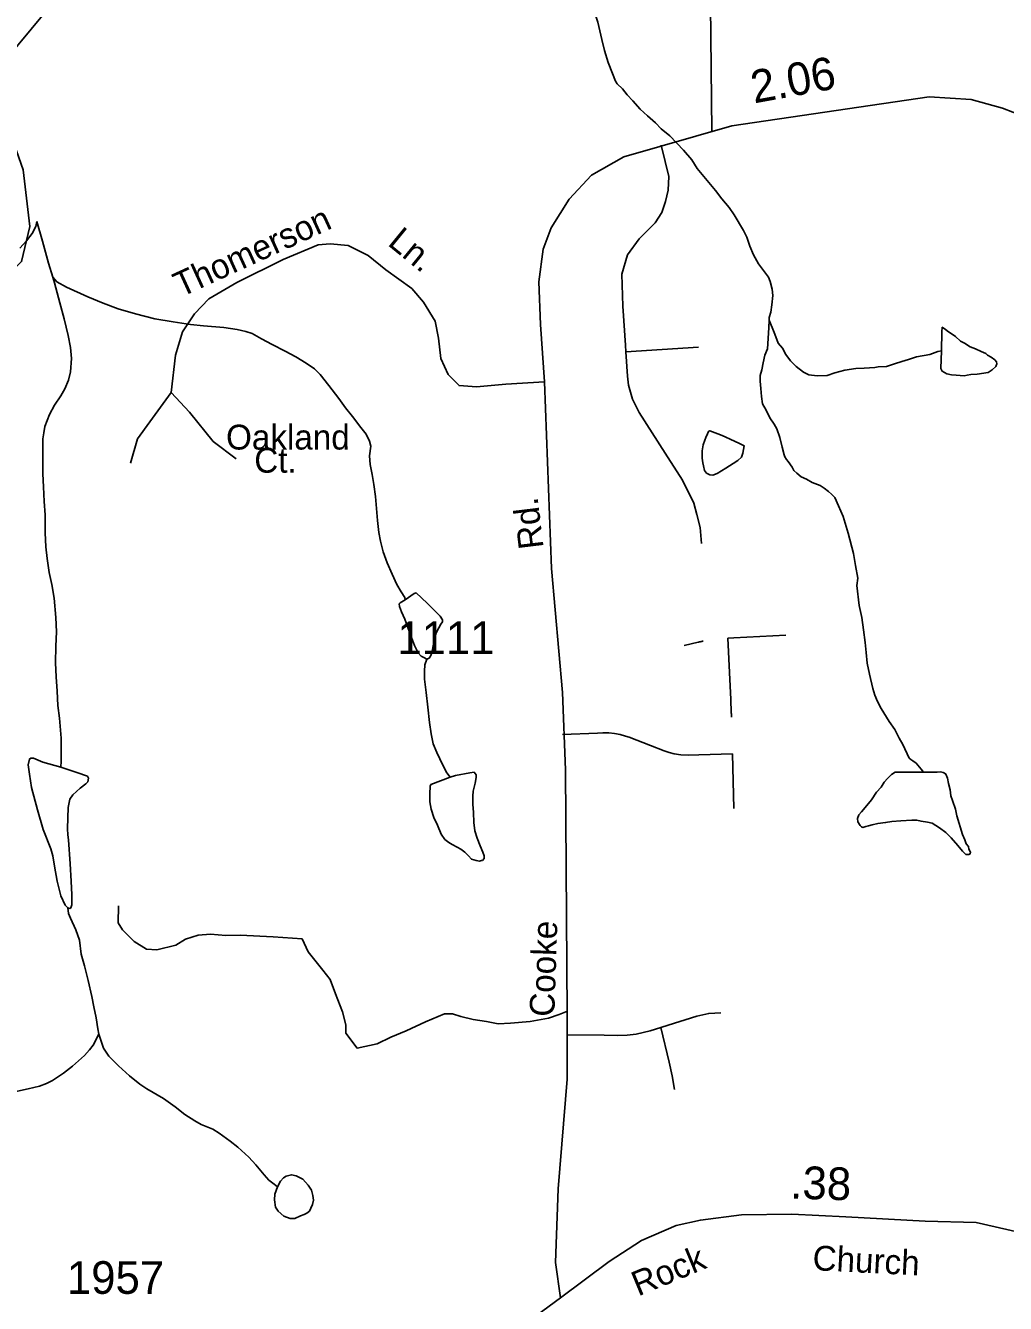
# Model space of a CAD drawing. Extents: x 2126262 to 2293712, y 749403 to 919119.
# Drawn here: x 2182614 to 2186363, y 827381 to 832270 of the extents above; entities that cross this region are included whole.
import ezdxf

# ---------------------------------------------------------------- set-up
doc = ezdxf.new("R2010")
doc.units = 0
for name, color, linetype in [('Exist Hydrographic Misc Water Feature', 7, 'Continuous'), ('Exist Road Non-System Type 51', 7, 'Continuous'), ('Exist Road Non-System Type 51 Label', 7, 'Continuous'), ('Exist Road Secondary Mileage Hundredths English Label', 7, 'Continuous'), ('Exist Road Secondary Type 51 Attributed', 7, 'Continuous'), ('Exist Road Secondary Type 51 Label', 7, 'Continuous'), ('Exist Road Secondary Type 51 Number Label', 7, 'Continuous')]:
    doc.layers.add(name, color=color, linetype=linetype)

msp = doc.modelspace()

# ---------------------------------------------------------------- linework, layer by layer
at = {"layer": 'Exist Hydrographic Misc Water Feature'}
for points in [[(2181075.5, 830975.8), (2181283.5, 831079.8), (2182008.5, 831097.7), (2182299.5, 831183.5), (2182507.4, 831277.6), (2182598.5, 831367.5), (2182630.5, 831501.4), (2182604.4, 831718.5), (2182528.5, 831936.5), (2182535.5, 832136.5), (2182734.4, 832378.4), (2182815.4, 832721.2), (2182865.4, 832812.1), (2183230.4, 833080.1), (2183470.5, 833324.4)], [(2184877.3, 832047.7), (2184871.2, 832057.7), (2184859.1, 832087.6), (2184842.9, 832129.4), (2184828.5, 832175.4), (2184818.3, 832217.4), (2184803.9, 832283.2), (2184783.6, 832345.1), (2184771.3, 832393), (2184757.2, 832430.9), (2184744.9, 832464.9), (2184724.8, 832508.7), (2184710.6, 832546.6), (2184702.4, 832580.6)], [(2185459.3, 831143.5), (2185459.3, 831153.5), (2185465, 831173.5), (2185468.9, 831201.5), (2185472.6, 831237.6), (2185470.5, 831261.5), (2185462.3, 831291.5), (2185456.4, 831307.4), (2185417.8, 831359.2), (2185399.6, 831393), (2185385.2, 831426.9), (2185373.1, 831460.8), (2185361, 831486.7), (2185324.5, 831546.5), (2185306.3, 831574.3), (2185278, 831608.1), (2185254, 831640), (2185221.8, 831677.7), (2185183.3, 831723.4), (2185163.2, 831757.3), (2185130.8, 831793.1), (2185078.7, 831848.8), (2185046.3, 831874.7), (2185024.3, 831898.6), (2184994, 831924.4), (2184965.9, 831950.3), (2184937.6, 831982.1), (2184915.7, 832006), (2184897.4, 832027.8), (2184877.3, 832047.7)], [(2182591.6, 831419), (2182617.2, 831447.1), (2182639.2, 831475.3), (2182653.1, 831501.3), (2182656.8, 831521.3)], [(2182718.1, 831307.8), (2182701.9, 831361.6), (2182679.4, 831445.5), (2182656.8, 831521.3)], [(2182748.7, 829432.5), (2182750.5, 829456.5), (2182750.3, 829498.5), (2182750.1, 829544.4), (2182745.8, 829590.4), (2182743.5, 829620.4), (2182737.4, 829668.4), (2182735.1, 829724.3), (2182730.8, 829778.3), (2182728.4, 829832.2), (2182730, 829896.2), (2182731.9, 829950.3), (2182729.4, 830006.2), (2182723, 830080.1), (2182714.8, 830132.1), (2182704.6, 830178), (2182696.2, 830231.9), (2182691.9, 830275.9), (2182689.6, 830329.9), (2182689.4, 830397.9), (2182684.9, 830449.8), (2182682.6, 830505.8), (2182680.4, 830555.8), (2182679.8, 830625.7), (2182679.6, 830689.7), (2182683.7, 830711.8), (2182687.4, 830735.8), (2182705, 830781.8), (2182724.9, 830817.9), (2182748.7, 830854.1), (2182764.7, 830880.1), (2182778.4, 830914.2), (2182786, 830946.2), (2182789.9, 830996.3), (2182785.6, 831038.2), (2182777.4, 831084.1), (2182761.2, 831148.1), (2182744.6, 831209.9), (2182724.3, 831285.8), (2182718.1, 831307.8)], [(2184066.5, 830073.7), (2184064.5, 830081.7), (2184050.5, 830103.6), (2184034.3, 830131.5), (2184016.1, 830171.5), (2183997.8, 830215.3), (2183981.6, 830257.2), (2183971.4, 830297.2), (2183965.2, 830331.1), (2183960.7, 830377.1), (2183956.6, 830423), (2183952.3, 830468.9), (2183946.2, 830515), (2183940, 830552.9), (2183931.8, 830590.8), (2183929.6, 830624.8), (2183935.3, 830660.8), (2183929.4, 830680.8), (2183917.1, 830706.7), (2183897.2, 830732.6), (2183864.8, 830774.4), (2183838.5, 830808.2), (2183812.3, 830844.1), (2183774.1, 830893.8), (2183741.7, 830935.6), (2183719.8, 830957.5), (2183687.6, 830979.3), (2183647.6, 831003.1), (2183607.4, 831024.9), (2183557.4, 831050.6), (2183517, 831072.3), (2183481.1, 831092.1), (2183457.1, 831100), (2183423.1, 831107.8), (2183373.1, 831115.5), (2183295.1, 831121.1), (2183244.9, 831126.7), (2183178.9, 831136.4), (2183108.7, 831148), (2183034.9, 831167.5), (2182968.5, 831187.2), (2182910.7, 831208.9), (2182852.6, 831232.5), (2182770.4, 831270.1), (2182734.1, 831289.8), (2182718.1, 831307.8)], [(2186049, 829414.1), (2186041, 829426), (2186020.9, 829447.9), (2186008.8, 829457.8), (2186000.8, 829461.8), (2185994.8, 829467.7), (2185970.2, 829519.5), (2185956.3, 829543.4), (2185940.1, 829577.3), (2185917.7, 829607.2), (2185887.6, 829656.9), (2185873.3, 829684.8), (2185863, 829708.7), (2185855, 829734.6), (2185842.5, 829788.6), (2185834.3, 829830.5), (2185830, 829872.4), (2185825.9, 829910.4), (2185819.3, 829958.4), (2185813.2, 830006.3), (2185802.9, 830052.2), (2185794.3, 830128.1), (2185798, 830156.1), (2185789.8, 830204.1), (2185781.4, 830250), (2185760.9, 830327.8), (2185742.6, 830391.7), (2185724.2, 830433.5), (2185710, 830465.4), (2185697.7, 830477.3), (2185685.8, 830487.3), (2185669.8, 830501.1), (2185653.6, 830511), (2185623.5, 830522.8), (2185601.6, 830534.7), (2185581.3, 830544.5), (2185565.3, 830558.4), (2185553.4, 830568.3), (2185547.4, 830580.3), (2185531, 830602.2), (2185525.1, 830610.1), (2185518.9, 830620.1), (2185516.9, 830628), (2185508.7, 830657.9), (2185500.3, 830693.9), (2185488.4, 830727.8), (2185478.1, 830745.8), (2185461.9, 830769.6), (2185447.8, 830799.5), (2185433.6, 830823.4), (2185429.3, 830851.4), (2185427.1, 830881.3), (2185425, 830909.3), (2185424.8, 830931.3), (2185430.5, 830953.3), (2185436.5, 830979.4), (2185442.2, 831009.4), (2185452.1, 831033.4), (2185457.6, 831113.5), (2185459.3, 831143.5)], [(2186118.1, 831026.1), (2186104.1, 831024), (2186074, 831011.8), (2186022.1, 831003.5), (2185992.4, 830993.2), (2185966.3, 830985.1), (2185938.3, 830976.8), (2185908.3, 830966.6), (2185876.5, 830964.4), (2185862.6, 830962.3), (2185822.6, 830960.1), (2185790.6, 830957.8), (2185748.6, 830951.6), (2185710.6, 830941.3), (2185680.9, 830931.1), (2185642.8, 830930.8), (2185610.8, 830934.6), (2185590.5, 830944.5), (2185562.6, 830966.3), (2185540.2, 830988.1), (2185522.4, 831012), (2185510.1, 831035.9), (2185493.9, 831055.8), (2185483.9, 831079.7), (2185477.5, 831095.6), (2185459.3, 831143.5)], [(2186118.1, 831026.1), (2186119.5, 831098.1), (2186121.4, 831116.1), (2186133.3, 831108.1), (2186145.4, 831098.3), (2186159.5, 831090.3), (2186171.6, 831080.5), (2186191.5, 831062.6), (2186205.8, 831054.7), (2186227.8, 831040.8), (2186247.9, 831033), (2186269.8, 831023.1), (2186288.1, 831015.3), (2186294, 831009.3), (2186308.2, 831001.4), (2186322.1, 830991.5), (2186328.1, 830983.6), (2186330.3, 830975.6), (2186326.4, 830965.5), (2186312.3, 830953.5), (2186296.5, 830943.3), (2186254.6, 830937.1), (2186230.7, 830934.9), (2186216.5, 830932.8), (2186204.6, 830930.7), (2186174.7, 830932.5), (2186156.6, 830934.4), (2186138.6, 830938.3), (2186120.5, 830948.1), (2186116.2, 830958.1), (2186118.1, 831026.1)], [(2185202.7, 830643.9), (2185206.8, 830665.9), (2185212.6, 830683.9), (2185216.7, 830694), (2185222.4, 830708), (2185224.3, 830712), (2185228.4, 830718), (2185232.3, 830720.1), (2185252.4, 830712.2), (2185272.2, 830704.3), (2185290.5, 830696.4), (2185312.6, 830686.6), (2185342.6, 830672.8), (2185362.7, 830663), (2185360.8, 830649), (2185358.8, 830635), (2185353, 830618.9), (2185339.1, 830606.8), (2185321, 830594.7), (2185293.4, 830576.5), (2185259.5, 830556.3), (2185243.5, 830550.2), (2185231.6, 830552.1), (2185219.5, 830558), (2185211.3, 830568), (2185207.2, 830585.9), (2185205, 830597.9), (2185203.1, 830615.9), (2185202.7, 830643.9)], [(2184066.5, 830073.7), (2184100.6, 830097.9), (2184108.6, 830099.9), (2184150.6, 830060.2), (2184200.8, 830010.5), (2184209.1, 829996.5), (2184209.1, 829988.5), (2184203.1, 829980.5), (2184195.1, 829966.5), (2184185.3, 829946.5), (2184175.6, 829910.4), (2184167.8, 829870.4), (2184163.7, 829858.3), (2184157.8, 829850.3), (2184149.8, 829846.2)], [(2184149.8, 829846.2), (2184137.9, 829852.2), (2184127.8, 829858.1), (2184115.8, 829870.1), (2184101.6, 829898), (2184087.2, 829939.9), (2184065.1, 829999.8), (2184052.8, 830027.7), (2184044.8, 830047.7), (2184042.8, 830057.7), (2184046.9, 830061.7), (2184066.5, 830073.7)], [(2184238.4, 829394.9), (2184226.3, 829410.8), (2184210.1, 829440.8), (2184187.9, 829488.6), (2184173.8, 829522.5), (2184165.6, 829560.5), (2184159.4, 829604.4), (2184152.9, 829662.3), (2184146.5, 829718.3), (2184140.4, 829770.3), (2184140.2, 829800.3), (2184142, 829824.3), (2184149.8, 829846.2)], [(2182775.5, 828894.8), (2182765.5, 828904.7), (2182749.3, 828940.6), (2182735.1, 828996.6), (2182724.9, 829054.5), (2182718.5, 829094.4), (2182710.3, 829120.4), (2182682, 829194.2), (2182659.7, 829270), (2182637.1, 829355.9), (2182628.9, 829405.8), (2182624.6, 829441.8), (2182628.5, 829463.8), (2182634.7, 829467.8), (2182644.5, 829467.9), (2182680.6, 829452.1), (2182748.7, 829432.5)], [(2182748.7, 829432.5), (2182756.7, 829430.6), (2182810.8, 829412.9), (2182850.8, 829399.1), (2182854.9, 829391.1), (2182852.8, 829377.1), (2182845, 829369), (2182823.1, 829352.9), (2182795.4, 829326.8), (2182783.3, 829310.7), (2182777.6, 829278.7), (2182775.7, 829238.7), (2182774.1, 829196.7), (2182776.1, 829174.7), (2182778.4, 829154.8), (2182784.8, 829062.8), (2182789.1, 828996.9), (2182791.3, 828944.9), (2182791.5, 828906.8), (2182787.6, 828894.9), (2182783.5, 828892.9), (2182775.5, 828894.8)], [(2184238.4, 829394.9), (2184258.3, 829401), (2184314.2, 829411.3), (2184330.2, 829413.4), (2184338.2, 829403.4), (2184338.2, 829393.4), (2184334.5, 829371.4), (2184326.5, 829341.5), (2184324.9, 829321.5), (2184325.1, 829291.4), (2184327.2, 829259.4), (2184329.4, 829221.4), (2184333.5, 829189.5), (2184341.5, 829161.6), (2184353.8, 829131.6), (2184364.1, 829107.7), (2184368.2, 829093.8), (2184368.2, 829083.8), (2184362, 829075.7), (2184358.1, 829075.7), (2184350.1, 829073.6), (2184338, 829075.6), (2184320, 829081.4), (2184308.1, 829093.4), (2184294.1, 829107.3), (2184279.8, 829119.2), (2184265.8, 829127.1), (2184245.8, 829137), (2184233.9, 829144.9), (2184217.9, 829156.9), (2184203.5, 829176.7), (2184189.6, 829210.7), (2184175.4, 829240.6), (2184165.2, 829272.5), (2184161.1, 829300.5), (2184160.9, 829330.5), (2184162.5, 829360.5), (2184164.6, 829366.5), (2184238.4, 829394.9)], [(2186049, 829414.1), (2186101.1, 829414.5), (2186115, 829414.6), (2186125.1, 829412.7), (2186129.2, 829410.7), (2186135.1, 829406.7), (2186141.3, 829390.8), (2186145.4, 829370.8), (2186151.5, 829346.8), (2186153.8, 829322.8), (2186159.9, 829304.9), (2186172, 829273), (2186176.3, 829247), (2186198.9, 829175.2), (2186206.9, 829155.3), (2186213, 829139.3), (2186221, 829129.4), (2186223.1, 829119.4), (2186229, 829107.4), (2186227.4, 829101.4), (2186223.3, 829099.4), (2186211.4, 829099.3), (2186199.1, 829111.2), (2186181, 829133.1), (2186154.8, 829162.9), (2186134.9, 829182.7), (2186110.5, 829200.6), (2186082.6, 829218.4), (2186064.6, 829222.3), (2186040.4, 829226.1), (2186024.4, 829230), (2186004.3, 829229.8), (2185962.2, 829227.5), (2185928.6, 829225.3), (2185904.6, 829221.1), (2185874.5, 829216.9), (2185852.5, 829212.8), (2185838.6, 829208.7), (2185828.6, 829206.6), (2185816.7, 829202.6), (2185812.6, 829204.5), (2185806.6, 829210.4), (2185798.6, 829224.4), (2185796.4, 829236.4), (2185802.3, 829250.5), (2185812.4, 829262.5), (2185826.1, 829278.6), (2185849.9, 829308.7), (2185869.8, 829336.9), (2185887.6, 829357), (2185899.3, 829375.1), (2185911.4, 829389.1), (2185927.4, 829405.3), (2185941.1, 829413.3), (2185963.1, 829413.5), (2186009, 829413.8), (2186049, 829414.1)], [(2182894.3, 828411.6), (2182890.4, 828431.6), (2182884, 828473.6), (2182875.8, 828515.5), (2182867.6, 828555.4), (2182853.2, 828617.3), (2182838.9, 828673.2), (2182826.6, 828717.1), (2182820.2, 828771.1), (2182806.1, 828811), (2182785.8, 828854.9), (2182777.8, 828872.8), (2182775.5, 828894.8)], [(2182445.8, 828191.2), (2182461.8, 828189.2), (2182497.9, 828189.4), (2182537.9, 828191.7), (2182583.6, 828193.9), (2182623.6, 828202.2), (2182667.7, 828212.3), (2182693.5, 828222.5), (2182717.3, 828234.7), (2182759.3, 828262.9), (2182793.2, 828289), (2182838.9, 828329.3), (2182858.8, 828351.4), (2182872.5, 828369.5), (2182894.3, 828411.6)], [(2183577.3, 827827.7), (2183565.4, 827837.6), (2183545.3, 827853.4), (2183527.3, 827873.3), (2183495.1, 827911.2), (2183468.8, 827941), (2183426.6, 827978.7), (2183396.6, 828002.6), (2183354.4, 828032.3), (2183330.4, 828048.2), (2183286.1, 828065.9), (2183262.1, 828079.8), (2183224, 828103.6), (2183185.8, 828133.3), (2183141.5, 828165.1), (2183077.6, 828202.8), (2183051.3, 828220.5), (2183011.3, 828252.3), (2182969.1, 828290.1), (2182932.8, 828327.9), (2182912.5, 828357.7), (2182898.4, 828399.6), (2182894.3, 828411.6)], [(2183577.3, 827827.7), (2183589.4, 827849.7), (2183601.3, 827861.7), (2183611.3, 827867.8), (2183631, 827873.9), (2183649.1, 827870.1), (2183675.3, 827856.2), (2183695.4, 827834.3), (2183707.5, 827814.4), (2183713.6, 827794.4), (2183715.5, 827776.4), (2183711.8, 827760.4), (2183705.9, 827746.4), (2183699.9, 827734.4), (2183690.1, 827726.3), (2183680, 827722.2), (2183666.1, 827716.2), (2183644.1, 827706.1), (2183626.1, 827706), (2183602.1, 827715.8), (2183580.2, 827733.7), (2183569.9, 827749.6), (2183565.8, 827777.6), (2183567.6, 827799.6), (2183577.3, 827827.7)]]:
    msp.add_lwpolyline(points, dxfattribs=at)
at = {"layer": 'Exist Road Non-System Type 51'}
msp.add_line((2184910.5, 831022.1), (2185188.8, 831039.7), dxfattribs=at)
for points in [[(2185217.9, 833838.5), (2185225.5, 833140.2), (2185227.3, 832993.8), (2185229, 832831.4), (2185239.4, 831866.2)], [(2185046.3, 831812.6), (2185060.8, 831750.6), (2185074.8, 831693), (2185072.7, 831640.4), (2185062.5, 831597.1), (2185048.5, 831555.2), (2185023.3, 831515.8), (2184961, 831454.1), (2184917.5, 831393.6), (2184894.9, 831318.9), (2184899.1, 831196.8), (2184909.1, 831047.2), (2184910.5, 831022.1)], [(2184598.9, 830906.8), (2184451.1, 830898.9), (2184339.5, 830887.8), (2184272.6, 830893.3), (2184230.7, 830935.2), (2184202.8, 830996.7), (2184194.4, 831074.9), (2184180.5, 831139.1), (2184136.5, 831212.4), (2184091.9, 831264.1), (2183992.8, 831335.3), (2183924.5, 831391.1), (2183848.2, 831428.4), (2183779.9, 831435.3), (2183733.8, 831431.1), (2183599.9, 831375.3), (2183422.7, 831287.3), (2183314.6, 831225.2), (2183260.2, 831167.9), (2183214.1, 831098.1), (2183187.6, 831008.8), (2183170.9, 830866.3)], [(2184910.5, 831022.1), (2184916.7, 830929), (2184920.6, 830894.6), (2184935.5, 830841.6), (2184962, 830790.2), (2185061.5, 830635), (2185127.7, 830531.2), (2185170.9, 830443), (2185182.4, 830400.1), (2185194.7, 830349.9), (2185200.5, 830288.7)], [(2183170.9, 830866.3), (2183089.3, 830753.9), (2183041.8, 830689.7), (2183015.3, 830596.1)], [(2183170.9, 830866.3), (2183241.4, 830791.6), (2183332, 830678.5), (2183419.9, 830612.9)], [(2185523.2, 829937.7), (2185423.8, 829932.9), (2185323.7, 829928.3), (2185300.5, 829927.1), (2185300.5, 829927.1)], [(2185206, 829915.2), (2185205.4, 829915.1), (2185205, 829915), (2185204.6, 829914.9), (2185204, 829914.9), (2185203.6, 829914.7), (2185203.3, 829914.7), (2185202.7, 829914.6), (2185202.3, 829914.4), (2185201.7, 829914.4), (2185201.3, 829914.3), (2185200.7, 829914.2), (2185200.3, 829914.1), (2185199.7, 829914), (2185199.5, 829913.9), (2185199, 829913.8), (2185198.4, 829913.6), (2185198, 829913.6), (2185197.4, 829913.4), (2185197, 829913.3), (2185196.6, 829913.2), (2185196, 829913.1), (2185195.8, 829913), (2185195.4, 829912.9), (2185194.7, 829912.8), (2185194.3, 829912.7), (2185193.7, 829912.6), (2185193.3, 829912.5), (2185192.7, 829912.4), (2185192.3, 829912.3), (2185192.1, 829912.2), (2185191.5, 829912.1), (2185191, 829912), (2185190.4, 829911.9), (2185190, 829911.8), (2185189.4, 829911.6), (2185189, 829911.5), (2185188.6, 829911.4), (2185188.2, 829911.3), (2185187.8, 829911.2), (2185187.1, 829911), (2185186.7, 829911), (2185133.8, 829898.7)], [(2185300.5, 829927.1), (2185306.7, 829795.4), (2185311.8, 829692.2), (2185312.4, 829672.6), (2185312.8, 829672.1), (2185312.8, 829671.5), (2185312.8, 829671.1), (2185312.8, 829670.6), (2185312.8, 829670.1), (2185312.8, 829669.5), (2185312.8, 829669.1), (2185312.8, 829668.6), (2185312.8, 829668.1), (2185312.8, 829667.5), (2185312.8, 829667.1), (2185313.1, 829666.6), (2185313.1, 829666.1), (2185313.1, 829665.5), (2185313.1, 829665.1), (2185313.1, 829664.6), (2185313.1, 829664.1), (2185313.1, 829663.5), (2185313.1, 829663.1), (2185313.1, 829662.6), (2185313.1, 829662.1), (2185313.1, 829661.6), (2185313.3, 829661.1), (2185313.3, 829660.6), (2185313.3, 829660.1), (2185313.3, 829659.6), (2185313.3, 829659.1), (2185313.3, 829658.6), (2185313.3, 829658.1), (2185313.3, 829657.6), (2185313.3, 829657.1), (2185313.3, 829656.6), (2185313.3, 829656.1), (2185313.5, 829655.6), (2185313.5, 829655.1), (2185313.5, 829654.6), (2185313.5, 829654.1), (2185313.5, 829653.6), (2185313.5, 829653.1), (2185313.5, 829652.6), (2185313.5, 829652.2), (2185313.5, 829651.7), (2185313.5, 829651.2), (2185313.5, 829650.7), (2185313.5, 829650.2), (2185313.7, 829649.7), (2185313.7, 829649.2), (2185313.7, 829648.7), (2185313.7, 829648.2), (2185313.7, 829647.7), (2185313.7, 829647.2), (2185313.7, 829646.7), (2185313.7, 829646.2), (2185313.7, 829645.7), (2185313.7, 829645.2), (2185313.7, 829644.7), (2185313.7, 829644.2), (2185314.1, 829643.7), (2185314.1, 829643.2), (2185314.1, 829642.7), (2185314.1, 829642.2), (2185314.1, 829641.7), (2185314.1, 829641.2), (2185314.1, 829640.7), (2185314.1, 829640.3), (2185314.1, 829639.8), (2185314.1, 829639.2), (2185314.1, 829638.7), (2185314.1, 829638.3), (2185314.3, 829637.8), (2185314.3, 829637.2), (2185314.3, 829636.7), (2185314.3, 829636.3), (2185314.3, 829635.8), (2185314.3, 829635.2), (2185314.3, 829634.7), (2185314.3, 829634.3), (2185314.3, 829633.8), (2185314.3, 829633.2), (2185314.3, 829632.7), (2185314.3, 829632.3), (2185314.3, 829631.8), (2185314.5, 829631.2), (2185314.5, 829630.8), (2185314.5, 829630.3), (2185314.5, 829629.8), (2185314.5, 829629.3), (2185314.5, 829628.8), (2185314.5, 829628.3), (2185314.5, 829627.8), (2185314.5, 829627.3), (2185314.5, 829626.8), (2185314.5, 829626.3), (2185314.5, 829625.8), (2185314.5, 829625.3), (2185314.7, 829624.8)], [(2185318.8, 829483.9), (2185189.4, 829480.4), (2185151.3, 829479.3), (2185121.5, 829480.3), (2185095.5, 829484.3), (2185076.2, 829489), (2185057.8, 829495.3), (2185004.7, 829515.7), (2184923, 829547.3), (2184909.9, 829551.9), (2184888.8, 829557.8), (2184867.3, 829561.7), (2184845.3, 829563.8), (2184823.2, 829563.9), (2184802.3, 829563.1), (2184668, 829557.9)], [(2185318.8, 829483.9), (2185321.5, 829379.7), (2185324.3, 829274.5)], [(2184687.4, 828500), (2184655.7, 828487.1), (2184615.1, 828472.5), (2184544.7, 828460), (2184469.5, 828453.5), (2184422.7, 828451), (2184377, 828460.1), (2184327, 828467.6), (2184279, 828478.7), (2184247.6, 828489.4), (2184217, 828489.4), (2184144, 828458.5), (2184069.8, 828424.7), (2184011.2, 828400.5), (2183959.7, 828374.8), (2183882.2, 828358.6), (2183839.3, 828415.8), (2183839.8, 828447.8), (2183826.2, 828497), (2183800.2, 828566.2), (2183779.7, 828620.1), (2183751.6, 828656.5), (2183694.6, 828726.5), (2183672, 828776), (2183561.1, 828784.2), (2183435, 828790.7), (2183379.8, 828789.5), (2183321.8, 828794.1), (2183273.8, 828790.4), (2183225.8, 828774.7), (2183188.7, 828752.6), (2183115.9, 828734.5), (2183076.8, 828737.2), (2183029, 828766.3), (2182984.5, 828810.6), (2182968.5, 828837.4), (2182969.5, 828903.1)], [(2185044.8, 828437.6), (2185072.9, 828446.4), (2185182.8, 828480.6), (2185228, 828490.6), (2185274.3, 828493)], [(2184686.2, 828409), (2184828.1, 828407.2), (2184879.8, 828406.7), (2184915.2, 828407.8), (2184950.7, 828412.1), (2185003.8, 828424.8), (2185044.8, 828437.6)], [(2185044.8, 828437.6), (2185076.8, 828304.9), (2185087.9, 828252.3), (2185096.3, 828199.3)]]:
    msp.add_lwpolyline(points, dxfattribs=at)
at = {"layer": 'Exist Road Secondary Type 51 Attributed'}
for points in [[(2186071, 831997.9), (2185316, 831887), (2184903, 831768.4), (2184778.8, 831698.5), (2184693.7, 831606.4), (2184625.4, 831496.1), (2184594, 831414.4), (2184577.3, 831290.1), (2184584.2, 831126.7), (2184598.9, 830906.8), (2184626.8, 830193.5), (2184668.7, 829718.7), (2184679.9, 829422.3), (2184685.6, 828488.3), (2184685.6, 828239.8), (2184652.1, 827819.4), (2184641, 827537.4), (2184660.4, 827402.7)], [(2186540.3, 827598.7), (2186684.5, 828027.9), (2186968.4, 828908.3), (2187060.5, 829179.1), (2187080.1, 829265.7), (2187085.6, 829543.6), (2187091.9, 829808.2), (2187103.8, 830525.2), (2187098.9, 830703.2), (2187117, 831168.2), (2187122.6, 831293.9), (2187110.7, 831370), (2187075.9, 831490), (2186999.8, 831612.2), (2186920.3, 831697.4), (2186839.4, 831754.6), (2186549.9, 831878.2), (2186351.8, 831955), (2186231.8, 831987.1), (2186071, 831997.9)], [(2186540.3, 827598.7), (2186412.7, 827653.9), (2186251.5, 827690.9), (2186056.2, 827696.5), (2185752.1, 827713.2), (2185545.6, 827723), (2185353.1, 827720.2), (2185196.1, 827700), (2185102.7, 827679), (2184970.1, 827621.8), (2184846.7, 827541.5), (2184660.4, 827402.7)], [(2184660.4, 827402.7), (2184365.7, 827185.9), (2184196.9, 827091.9), (2184034.4, 827015.9), (2183684, 826870.1), (2183127.8, 826643.8), (2182899.3, 826574.5)]]:
    msp.add_lwpolyline(points, dxfattribs=at)

# ---------------------------------------------------------------- texts
at = {"layer": 'Exist Road Non-System Type 51 Label'}
for s, rotation, p in [('Thomerson', 24.5889, (2183207.9, 831229.5)), ('Ln.', 320.6824, (2183995.6, 831432.9))]:
    msp.add_text(s, height=95, rotation=rotation, dxfattribs=at).set_placement(p)
for s, p in [('Oakland', (2183381.1, 830648.3)), ('Ct.', (2183489, 830559.7))]:
    msp.add_text(s, height=95, dxfattribs=at).set_placement(p)
at = {"layer": 'Exist Road Secondary Mileage Hundredths English Label'}
for s, rotation, p in [('2.06', 10.4196, (2185401, 831972.2)), ('.38', 358.1177, (2185538.5, 827783))]:
    msp.add_text(s, height=125, rotation=rotation, dxfattribs=at).set_placement(p)
at = {"layer": 'Exist Road Secondary Type 51 Label'}
for s, rotation, p in [('Rd.', 96.9204, (2184596.3, 830272.9)), ('Cooke', 88.0953, (2184636.8, 828477)), ('Rock', 22.4799, (2184957.5, 827407.5)), ('Church', 357.0902, (2185623.3, 827508.9))]:
    msp.add_text(s, height=95, rotation=rotation, dxfattribs=at).set_placement(p)
at = {"layer": 'Exist Road Secondary Type 51 Number Label'}
for s, p in [('1111', (2184036.4, 829865.6)), ('1957', (2182772.3, 827418))]:
    msp.add_text(s, height=125, dxfattribs=at).set_placement(p)

doc.saveas('drawing.dxf')
